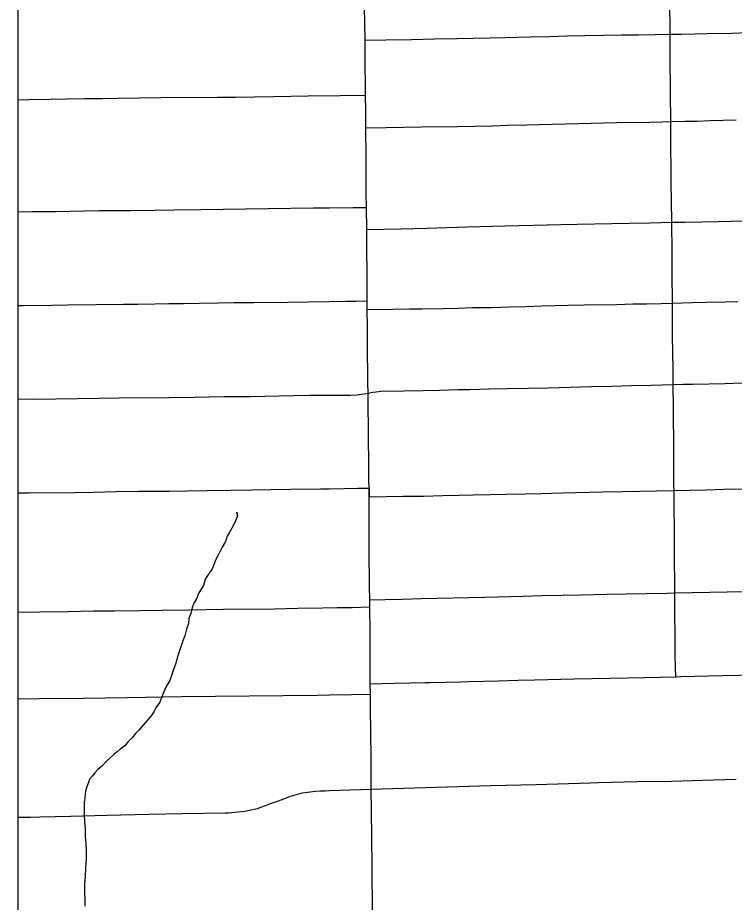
# Model space of a CAD drawing. Extents: x -59 to 82, y -3 to 49.
# Drawn here: x -15.079 to -14.658, y 30.374 to 30.893 of the extents above; entities that cross this region are included whole.
import ezdxf

# ---------------------------------------------------------------- set-up
doc = ezdxf.new("R2010")
doc.units = 0
for name, color, linetype in [('GM_X_City_Street', 7, 'Continuous'), ('GM_X_Corporation', 7, 'Continuous'), ('GM_X_Minor_River', 7, 'Continuous'), ('GM_X_State_Route', 7, 'Continuous'), ('SH_Data', 7, 'Continuous')]:
    doc.layers.add(name, color=color, linetype=linetype)

msp = doc.modelspace()

# ---------------------------------------------------------------- linework, layer by layer
at = {"layer": 'GM_X_City_Street'}
for p, q in [((-14.87245, 30.61722), (-14.87236, 30.61213)), ((-14.87193, 30.54751), (-14.87191, 30.55174))]:
    msp.add_line(p, q, dxfattribs=at)
for points in [[(-14.69251, 30.50658), (-14.69274, 30.51866), (-14.69293, 30.55584), (-14.69315, 30.58096), (-14.69326, 30.59334), (-14.69336, 30.60629), (-14.69344, 30.61589), (-14.69352, 30.61854), (-14.69367, 30.6384), (-14.69377, 30.66507), (-14.69396, 30.6781), (-14.69408, 30.68663), (-14.69421, 30.69701), (-14.69437, 30.70611), (-14.69444, 30.72577), (-14.69454, 30.74366), (-14.69462, 30.75579), (-14.69484, 30.77333), (-14.69504, 30.78614), (-14.69518, 30.79644), (-14.69538, 30.82503), (-14.69533, 30.8324), (-14.69553, 30.84932), (-14.69571, 30.87072), (-14.6958, 30.87817), (-14.69575, 30.8837), (-14.69595, 30.90428)], [(-14.87477, 30.88024), (-14.86256, 30.88048), (-14.84744, 30.88067), (-14.83412, 30.88091), (-14.82079, 30.88122), (-14.81126, 30.88137), (-14.80155, 30.88158), (-14.79234, 30.88183), (-14.77791, 30.88211), (-14.76651, 30.88237), (-14.75596, 30.88269), (-14.74572, 30.88297), (-14.73475, 30.88314), (-14.72413, 30.88324), (-14.71425, 30.88342), (-14.70451, 30.88348), (-14.69575, 30.8837), (-14.68922, 30.88381), (-14.68153, 30.88401), (-14.67432, 30.88414), (-14.65957, 30.88434), (-14.6504, 30.88471)], [(-15.07858, 30.84521), (-15.07201, 30.84536), (-15.05967, 30.84559), (-15.04975, 30.84577), (-15.03917, 30.84591), (-15.02878, 30.84603), (-15.02011, 30.84613), (-14.99462, 30.84647), (-14.96137, 30.84673), (-14.95072, 30.84684), (-14.92855, 30.84713), (-14.90806, 30.84744), (-14.88931, 30.84771), (-14.87453, 30.84794)], [(-14.87424, 30.82882), (-14.86247, 30.82892), (-14.84142, 30.82925), (-14.8206, 30.82957), (-14.79996, 30.82992), (-14.79117, 30.83031), (-14.77994, 30.83055), (-14.77246, 30.83079), (-14.76491, 30.83099), (-14.73442, 30.83173), (-14.72694, 30.83186), (-14.70795, 30.83212), (-14.70037, 30.83229), (-14.69533, 30.8324), (-14.68718, 30.83263), (-14.67984, 30.83276), (-14.67236, 30.833), (-14.66467, 30.83317), (-14.65711, 30.83337)], [(-15.07858, 30.7794), (-15.07017, 30.77957), (-15.05635, 30.77968), (-15.03051, 30.78015), (-15.01231, 30.78029), (-14.99814, 30.78046), (-14.98682, 30.7806), (-14.97113, 30.78078), (-14.93158, 30.78139), (-14.90531, 30.7817), (-14.89562, 30.78179), (-14.88151, 30.78196), (-14.87394, 30.78205)], [(-14.87368, 30.76917), (-14.85356, 30.76951), (-14.83837, 30.76987), (-14.82671, 30.7703), (-14.81473, 30.77058), (-14.79277, 30.77116), (-14.75976, 30.77196), (-14.75037, 30.77217), (-14.71975, 30.77282), (-14.70769, 30.77304), (-14.69484, 30.77333), (-14.68689, 30.77347), (-14.66746, 30.77383), (-14.65986, 30.77406), (-14.61344, 30.77513)], [(-15.07858, 30.72446), (-15.07511, 30.7245), (-15.05819, 30.72467), (-15.04914, 30.72479), (-15.01644, 30.72521), (-15.00837, 30.72534), (-14.99814, 30.72542), (-14.99, 30.72555), (-14.98126, 30.72564), (-14.97209, 30.72579), (-14.96063, 30.72611), (-14.95157, 30.7262), (-14.93997, 30.7263), (-14.92013, 30.72646), (-14.89564, 30.72683), (-14.88585, 30.72697), (-14.88, 30.72711), (-14.87344, 30.72728)], [(-14.87345, 30.72214), (-14.85828, 30.72232), (-14.84884, 30.72248), (-14.84132, 30.72258), (-14.82867, 30.72279), (-14.82038, 30.72299), (-14.81173, 30.72321), (-14.80059, 30.72338), (-14.79007, 30.72362), (-14.78029, 30.72397), (-14.77108, 30.72427), (-14.76349, 30.72447), (-14.75569, 30.72463), (-14.74624, 30.72478), (-14.72704, 30.72515), (-14.71759, 30.72535), (-14.70943, 30.72553), (-14.70103, 30.72568), (-14.69444, 30.72577), (-14.68291, 30.72619), (-14.67435, 30.72638), (-14.66346, 30.72658), (-14.65597, 30.72678)], [(-14.87299, 30.67311), (-14.8703, 30.67365), (-14.86661, 30.67405), (-14.86557, 30.67411), (-14.85228, 30.67435), (-14.84071, 30.67463), (-14.83105, 30.67479), (-14.82005, 30.67507), (-14.81334, 30.67521), (-14.80223, 30.67549), (-14.79125, 30.67569), (-14.77908, 30.67588), (-14.7673, 30.67618), (-14.75436, 30.67644), (-14.74192, 30.67686), (-14.72981, 30.67716), (-14.71838, 30.67749), (-14.70684, 30.67769), (-14.69396, 30.6781), (-14.68817, 30.67821), (-14.68238, 30.67829), (-14.67282, 30.67854), (-14.66365, 30.67873), (-14.65333, 30.67899)], [(-15.07858, 30.66952), (-15.07101, 30.66967), (-15.06918, 30.66958), (-15.0433, 30.66988), (-15.03106, 30.67003), (-15.01908, 30.6702), (-14.98985, 30.67055), (-14.97508, 30.67068), (-14.95741, 30.67096), (-14.94201, 30.67115), (-14.91683, 30.6716), (-14.90739, 30.67179), (-14.88348, 30.67193), (-14.87961, 30.67202), (-14.87573, 30.67255), (-14.87299, 30.67311)], [(-15.07858, 30.61446), (-15.07183, 30.61452), (-15.04529, 30.61465), (-15.03397, 30.61497), (-15.02086, 30.61521), (-15.00756, 30.61544), (-14.98951, 30.61559), (-14.979, 30.6157), (-14.9675, 30.61588), (-14.95365, 30.61615), (-14.94103, 30.61628), (-14.93007, 30.6165), (-14.9185, 30.61661), (-14.90084, 30.61686), (-14.89567, 30.61694), (-14.87894, 30.61718), (-14.87245, 30.61722)], [(-14.87236, 30.61213), (-14.85259, 30.61247), (-14.84048, 30.61265), (-14.82923, 30.61294), (-14.81954, 30.61316), (-14.81142, 30.61333), (-14.80111, 30.61346), (-14.79191, 30.61372), (-14.7809, 30.61399), (-14.7714, 30.61421), (-14.75898, 30.61443), (-14.73519, 30.61503), (-14.72362, 30.6153), (-14.69344, 30.61589), (-14.67478, 30.61636), (-14.66398, 30.6166), (-14.64079, 30.61713)], [(-14.87191, 30.55174), (-14.86302, 30.55197), (-14.85309, 30.5522), (-14.84177, 30.55248), (-14.80441, 30.55334), (-14.78208, 30.55382), (-14.77082, 30.55423), (-14.75938, 30.55449), (-14.74795, 30.55473), (-14.73281, 30.555), (-14.72148, 30.55516), (-14.69746, 30.55571), (-14.69293, 30.55584), (-14.64173, 30.55689), (-14.61677, 30.55748), (-14.55815, 30.55872), (-14.5472, 30.55906), (-14.53559, 30.5595), (-14.52074, 30.55978), (-14.51483, 30.55988), (-14.49438, 30.56039), (-14.48214, 30.56066), (-14.4591, 30.56142)], [(-15.07858, 30.5445), (-15.06568, 30.54472), (-15.04925, 30.54494), (-15.03409, 30.54517), (-15.02183, 30.54534), (-15.00669, 30.54546), (-14.99383, 30.5456), (-14.97796, 30.54593), (-14.9579, 30.54616), (-14.92786, 30.5465), (-14.91422, 30.54678), (-14.89978, 30.54697), (-14.8909, 30.54713), (-14.88227, 30.54726), (-14.87193, 30.54751)], [(-14.87179, 30.5025), (-14.8574, 30.50275), (-14.8395, 30.50313), (-14.83656, 30.5032), (-14.81848, 30.50365), (-14.81383, 30.50375), (-14.79639, 30.50414), (-14.78487, 30.50449), (-14.77535, 30.50471), (-14.75211, 30.50527), (-14.73103, 30.50567), (-14.71071, 30.50611), (-14.69251, 30.50658), (-14.68945, 30.50666), (-14.66497, 30.5073), (-14.62427, 30.50817)], [(-15.07858, 30.49353), (-15.06615, 30.49372), (-15.04003, 30.49401), (-15.01425, 30.49438), (-14.98239, 30.49488), (-14.9028, 30.49578), (-14.89571, 30.49591), (-14.88264, 30.49617), (-14.87166, 30.49635)], [(-15.07858, 30.4241), (-15.07133, 30.42417), (-15.0655, 30.42437), (-15.04759, 30.42481), (-15.02631, 30.42536), (-15.00139, 30.4259), (-14.98202, 30.42621), (-14.95694, 30.42672), (-14.95502, 30.42678), (-14.95309, 30.42689), (-14.95117, 30.42705), (-14.94925, 30.42724), (-14.94734, 30.42748), (-14.94543, 30.42776), (-14.94353, 30.42809), (-14.94164, 30.42846), (-14.93975, 30.42887), (-14.93788, 30.42932), (-14.93373, 30.43079), (-14.9296, 30.43229), (-14.92548, 30.43383), (-14.91998, 30.43594), (-14.91858, 30.43643), (-14.91717, 30.43689), (-14.91575, 30.43732), (-14.91432, 30.4377), (-14.91287, 30.43805), (-14.91142, 30.43836), (-14.90997, 30.43863), (-14.9085, 30.43886), (-14.90703, 30.43905), (-14.90408, 30.43932), (-14.90112, 30.43953), (-14.89817, 30.4397), (-14.89572, 30.43981), (-14.87114, 30.44059), (-14.80118, 30.44275), (-14.7744, 30.44342), (-14.74259, 30.44433), (-14.73783, 30.44445), (-14.71519, 30.44503), (-14.69467, 30.44536), (-14.67695, 30.44579), (-14.65698, 30.44636)]]:
    msp.add_lwpolyline(points, dxfattribs=at)
at = {"layer": 'GM_X_Corporation'}
msp.add_lwpolyline([(-15.07858, 31.99778), (-15.07858, 28.54818), (-13.52299, 28.54818), (-13.53977, 29.62717), (-13.54667, 29.93943), (-13.56634, 31.07809), (-13.58864, 31.61196), (-13.59611, 32.05147), (-14.0925, 32.03375), (-14.87561, 32.00296)], close=True, dxfattribs=at)
at = {"layer": 'GM_X_Minor_River'}
msp.add_lwpolyline([(-14.95008, 30.60322), (-14.94967, 30.60095), (-14.95008, 30.60322), (-14.94967, 30.60095), (-14.95114, 30.59713), (-14.95299, 30.59369), (-14.95447, 30.59101), (-14.95559, 30.5891), (-14.95668, 30.58604), (-14.95853, 30.5826), (-14.96038, 30.57916), (-14.96223, 30.57533), (-14.96443, 30.56999), (-14.96704, 30.56615), (-14.96853, 30.56386), (-14.96961, 30.56004), (-14.97221, 30.55583), (-14.97368, 30.55239), (-14.97517, 30.54971), (-14.97627, 30.54704), (-14.97698, 30.54361), (-14.97808, 30.54094), (-14.97842, 30.5379), (-14.97951, 30.53446), (-14.9806, 30.53065), (-14.9817, 30.5276), (-14.98279, 30.52416), (-14.98462, 30.51882), (-14.9857, 30.51463), (-14.98753, 30.50966), (-14.98935, 30.50432), (-14.99158, 30.50049), (-14.99342, 30.49629), (-14.99525, 30.49171), (-14.99748, 30.48826), (-14.9986, 30.48635), (-14.99971, 30.48443), (-15.0012, 30.48251), (-15.00756, 30.47522), (-15.00943, 30.47329), (-15.01167, 30.47061), (-15.01354, 30.46868), (-15.01578, 30.466), (-15.01841, 30.46406), (-15.02029, 30.46252), (-15.02217, 30.46098), (-15.02442, 30.45905), (-15.02629, 30.45713), (-15.02929, 30.45405), (-15.03154, 30.45212), (-15.03341, 30.4502), (-15.0349, 30.44828), (-15.0364, 30.44637), (-15.03713, 30.44445), (-15.03786, 30.44255), (-15.03859, 30.44026), (-15.03894, 30.43797), (-15.03928, 30.43531), (-15.03963, 30.43302), (-15.03958, 30.42922), (-15.03952, 30.42542), (-15.03947, 30.42163), (-15.03903, 30.41707), (-15.03897, 30.41251), (-15.03854, 30.40871), (-15.03848, 30.40454), (-15.03842, 30.39998), (-15.03872, 30.39427), (-15.03903, 30.38933), (-15.03935, 30.38514), (-15.03929, 30.38058), (-15.03922, 30.37526), (-15.03917, 30.37185)], dxfattribs=at)
at = {"layer": 'GM_X_State_Route'}
for p, q in [((-14.87236, 30.61213), (-14.87245, 30.61722)), ((-14.87193, 30.54751), (-14.87191, 30.55174))]:
    msp.add_line(p, q, dxfattribs=at)
for points in [[(-14.87245, 30.61722), (-14.87255, 30.62222), (-14.87263, 30.63392), (-14.87274, 30.64485), (-14.87299, 30.67311), (-14.8731, 30.67899), (-14.87324, 30.70232), (-14.8734, 30.71145), (-14.87345, 30.72214), (-14.87344, 30.72728), (-14.87354, 30.74047), (-14.8737, 30.76096), (-14.87368, 30.76917), (-14.87394, 30.78205), (-14.87406, 30.79025), (-14.87416, 30.8118), (-14.87424, 30.82882), (-14.87439, 30.8388), (-14.87453, 30.84794), (-14.8747, 30.87137), (-14.87477, 30.88024), (-14.87506, 30.8999)], [(-14.87191, 30.55174), (-14.87212, 30.55978), (-14.87227, 30.58062), (-14.87236, 30.61213)], [(-14.87137, 30.47238), (-14.87158, 30.48929), (-14.87166, 30.49635), (-14.87179, 30.5025), (-14.87186, 30.53754), (-14.87193, 30.54314), (-14.87193, 30.54751)], [(-14.87042, 30.36781), (-14.87069, 30.39541), (-14.87107, 30.42821), (-14.87114, 30.44059), (-14.87121, 30.46044), (-14.87137, 30.47238)]]:
    msp.add_lwpolyline(points, dxfattribs=at)
at = {"layer": 'SH_Data'}
msp.add_lwpolyline([(-15.07858, 28.54818), (-8.27858, 28.54818), (-8.27858, 35.34818), (-15.07858, 35.34818)], close=True, dxfattribs=at)

doc.saveas('drawing.dxf')
